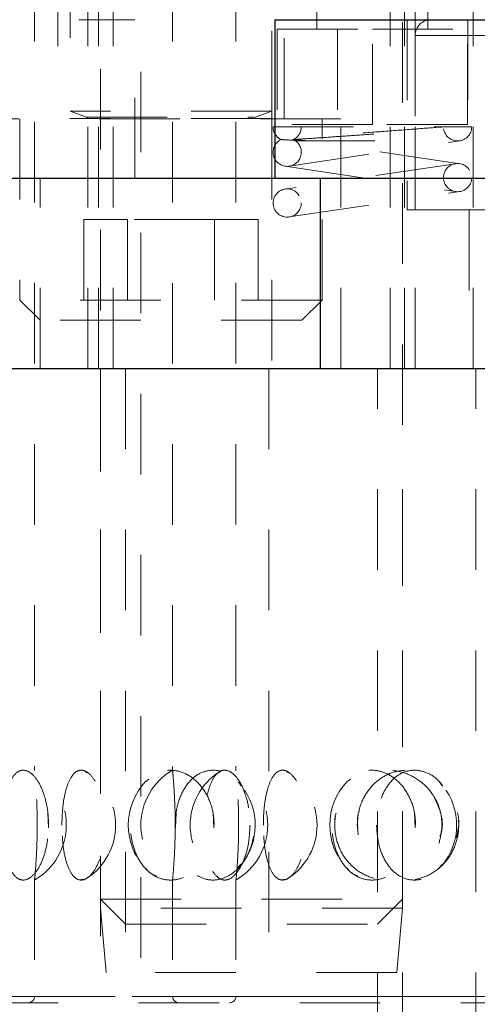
# Model space of a CAD drawing. Header units: inches. Extents: x 1880 to 2363, y -453 to -54.
# Tile 828 of 1056: x 2044.494 to 2045.062, y -80.933 to -79.711. Entities that reach past the tile are written whole.
import ezdxf

# ---------------------------------------------------------------- set-up
doc = ezdxf.new("R2010")
doc.units = ezdxf.units.IN
doc.header["$LTSCALE"] = 0.5
doc.header["$MEASUREMENT"] = 0
doc.linetypes.add('HIDDEN', pattern=[0.225, 0.15, -0.075])
for name, color, linetype in [('DIE-M-S3', 8, 'Continuous'), ('DSS-M-S', 53, 'Continuous'), ('SVD-M-S', 8, 'Continuous')]:
    doc.layers.add(name, color=color, linetype=linetype)

msp = doc.modelspace()

# ---------------------------------------------------------------- linework, layer by layer
at = {"layer": 'DIE-M-S3', "linetype": 'HIDDEN', "lineweight": 18}
for p, q in [((2044.88848, -78.72256), (2044.88848, -79.84067)), ((2044.54129, -79.64382), (2044.54129, -79.83382)), ((2044.57879, -79.64382), (2044.57879, -80.14382)), ((2044.59179, -79.64382), (2044.59179, -80.14382)), ((2044.60992, -79.64382), (2044.60992, -80.14382)), ((2044.82229, -79.83382), (2044.82229, -79.64382)), ((2044.95367, -80.14382), (2044.95367, -79.64382)), ((2044.97179, -80.14382), (2044.97179, -79.64382)), ((2044.98479, -80.14382), (2044.98479, -79.64382)), ((2045.05679, -80.14382), (2045.05679, -79.64382)), ((2044.86289, -79.68319), (2044.86289, -79.72256)), ((2045.00069, -79.72256), (2045.00069, -79.68319)), ((2044.81368, -79.72256), (2044.93179, -79.72256)), ((2044.81368, -79.72256), (2044.81368, -79.84067)), ((2044.93179, -79.72256), (2045.0499, -79.72256)), ((2044.93179, -79.84067), (2044.93179, -79.72256)), ((2045.0499, -79.84067), (2045.0499, -79.72256)), ((2044.80679, -79.82451), (2044.80679, -79.83342)), ((2044.89279, -79.83382), (2044.47079, -79.83382)), ((2044.80679, -79.83382), (2044.80679, -80.14382)), ((2044.89279, -80.14382), (2044.89279, -79.83382)), ((2044.93179, -79.84067), (2044.81368, -79.84067)), ((2045.0499, -79.84067), (2044.93179, -79.84067))]:
    msp.add_line(p, q, dxfattribs=at)
at = {"layer": 'DSS-M-S', "linetype": 'HIDDEN', "lineweight": 18}
for p, q in [((2044.64439, -78.17531), (2044.64439, -81.99421)), ((2044.5125, -78.43764), (2044.5125, -80.64285)), ((2044.68376, -78.43774), (2044.68376, -80.64275)), ((2044.7625, -78.43764), (2044.7625, -80.64285)), ((2044.59429, -80.14382), (2044.59429, -80.6718)), ((2044.62554, -80.14382), (2044.62554, -82.39382)), ((2044.80329, -80.14382), (2044.80329, -82.39382)), ((2044.93804, -82.39382), (2044.93804, -80.14382)), ((2044.96929, -82.39382), (2044.96929, -80.14382)), ((2045.06029, -82.39382), (2045.06029, -80.14382)), ((2044.57517, -80.64449), (2044.5778, -80.64572)), ((2044.65445, -80.65387), (2044.6506, -80.65674)), ((2044.74348, -80.64467), (2044.74163, -80.64538)), ((2044.82517, -80.64449), (2044.8278, -80.64572)), ((2044.90445, -80.65387), (2044.9006, -80.65674)), ((2044.5296, -80.71426), (2044.52903, -80.69591)), ((2044.68699, -80.7143), (2044.68688, -80.69588)), ((2044.6874, -80.71466), (2044.68812, -80.69536)), ((2044.73498, -80.71426), (2044.73405, -80.69591)), ((2044.98498, -80.71426), (2044.98405, -80.69591)), ((2044.51578, -80.71075), (2044.51572, -80.71473)), ((2044.76578, -80.71075), (2044.76572, -80.71473)), ((2045.03893, -80.71075), (2045.03637, -80.7263)), ((2044.59429, -80.74878), (2044.59429, -82.39382)), ((2044.76867, -80.75925), (2044.76396, -80.76454)), ((2045.01867, -80.75925), (2045.01396, -80.76454)), ((2044.5125, -80.77804), (2044.5125, -80.92335)), ((2044.68376, -80.77814), (2044.68376, -80.92335)), ((2044.7625, -80.77804), (2044.7625, -80.92335)), ((2044.43376, -80.92335), (2045.92982, -80.92335)), ((2044.5125, -80.92335), (2045.8493, -80.92335)), ((2044.68376, -80.92335), (2046.17982, -80.92335)), ((2044.7625, -80.92335), (2046.0993, -80.92335)), ((2044.44163, -80.93122), (2045.92195, -80.93122))]:
    msp.add_line(p, q, dxfattribs=at)
at = {"layer": 'DSS-M-S', "linetype": 'Continuous', "lineweight": 25}
for p, q in [((2044.07943, -79.9076), (2044.8105, -79.9076)), ((2034.68179, -80.14382), (2047.18179, -80.14382))]:
    msp.add_line(p, q, dxfattribs=at)
at = {"layer": 'DSS-M-S', "linetype": 'HIDDEN', "lineweight": 18}
for centre, radius, start, end in [((2044.47313, -80.71075), 0.07874, 300.39959, 59.86879), ((2044.72313, -80.71075), 0.07874, 120.05363, 239.76451), ((2044.72313, -80.71075), 0.07874, 300.39959, 59.86879), ((2044.5344, -80.71075), 0.07874, 303.83944, 56.4578), ((2044.7076, -80.71075), 0.07874, 136.62454, 223.08325), ((2044.7844, -80.71075), 0.07874, 123.27705, 236.6944), ((2044.7844, -80.71075), 0.07874, 303.83944, 56.4578), ((2044.9576, -80.71075), 0.07874, 136.62454, 223.08325), ((2044.7076, -80.71075), 0.07874, 320.78492, 38.21157), ((2044.9576, -80.71075), 0.07874, 320.78492, 38.21157), ((2044.50463, -80.92335), 0.00787, 270, 0), ((2044.69163, -80.92335), 0.00787, 180, 270), ((2044.75463, -80.92335), 0.00787, 270, 0)]:
    msp.add_arc(centre, radius, start, end, dxfattribs=at)
for points, knots in [([(2044.52989, -80.71075), (2044.52952, -80.71828), (2044.52879, -80.73334), (2044.52316, -80.7534), (2044.51515, -80.76891), (2044.50551, -80.77819), (2044.49556, -80.77997), (2044.48653, -80.77371), (2044.47941, -80.76), (2044.47474, -80.74062), (2044.47267, -80.71812), (2044.47313, -80.69518), (2044.47601, -80.67416), (2044.48123, -80.65702), (2044.48865, -80.64556), (2044.49787, -80.64123), (2044.50798, -80.64488), (2044.51766, -80.6563), (2044.52528, -80.67408), (2044.52934, -80.69336), (2044.52974, -80.70591), (2044.52989, -80.71075)], [0, 0, 0, 0, 0.0520028, 0.1039827, 0.1564753, 0.2102848, 0.2652762, 0.3208623, 0.3762398, 0.4306423, 0.4836601, 0.5355284, 0.5870576, 0.6391963, 0.6925647, 0.7472181, 0.8026932, 0.8582301, 0.9130199, 0.9664974, 1, 1, 1, 1]), ([(2044.51259, -80.77804), (2044.51257, -80.77826), (2044.51249, -80.77902), (2044.51311, -80.7726), (2044.51415, -80.75971), (2044.51524, -80.74095), (2044.51587, -80.71862), (2044.51574, -80.69496), (2044.51486, -80.67289), (2044.51368, -80.65552), (2044.51268, -80.64442), (2044.51258, -80.64335), (2044.51253, -80.64285)], [0, 0, 0, 0, 0.0424407, 0.14491193, 0.24819306, 0.35397526, 0.46280212, 0.5739493, 0.68579464, 0.79640186, 0.9042179, 1, 1, 1, 1]), ([(2044.54644, -80.71075), (2044.54668, -80.71856), (2044.54715, -80.73418), (2044.55098, -80.75494), (2044.55699, -80.77044), (2044.56494, -80.77886), (2044.57397, -80.77956), (2044.58312, -80.77288), (2044.59135, -80.75963), (2044.59756, -80.74097), (2044.60071, -80.71861), (2044.60006, -80.69496), (2044.59559, -80.67292), (2044.58807, -80.6554), (2044.5789, -80.64454), (2044.56954, -80.64132), (2044.5611, -80.64567), (2044.55423, -80.65688), (2044.54933, -80.67393), (2044.54681, -80.69288), (2044.54655, -80.7056), (2044.54644, -80.71075)], [0, 0, 0, 0, 0.0554579, 0.1109395, 0.1658403, 0.2192081, 0.2711117, 0.3223399, 0.3739729, 0.4268563, 0.4812619, 0.5368274, 0.5927419, 0.6480375, 0.7019377, 0.7542614, 0.8055938, 0.8569812, 0.9093952, 0.9633154, 1, 1, 1, 1]), ([(2044.73546, -80.71075), (2044.73486, -80.71828), (2044.73366, -80.73334), (2044.72438, -80.7534), (2044.71088, -80.76891), (2044.69412, -80.77819), (2044.67612, -80.77997), (2044.65902, -80.77371), (2044.64488, -80.76), (2044.63522, -80.74062), (2044.63083, -80.71812), (2044.63181, -80.69518), (2044.63787, -80.67416), (2044.64854, -80.65702), (2044.6631, -80.64556), (2044.68036, -80.64123), (2044.69847, -80.64488), (2044.71515, -80.6563), (2044.7279, -80.67408), (2044.73455, -80.69336), (2044.73521, -80.70591), (2044.73546, -80.71075)], [0, 0, 0, 0, 0.0520028, 0.1039827, 0.1564753, 0.2102848, 0.2652762, 0.3208623, 0.3762398, 0.4306423, 0.4836601, 0.5355284, 0.5870576, 0.6391963, 0.6925647, 0.7472181, 0.8026932, 0.8582301, 0.9130199, 0.9664974, 1, 1, 1, 1]), ([(2044.68378, -80.64275), (2044.68384, -80.64338), (2044.68397, -80.64467), (2044.68501, -80.65641), (2044.68618, -80.67405), (2044.68693, -80.69336), (2044.68701, -80.70591), (2044.68704, -80.71075)], [0, 0, 0, 0, 0.2107489, 0.4329033, 0.6520691, 0.8659855, 1, 1, 1, 1]), ([(2044.68696, -80.71075), (2044.68747, -80.71856), (2044.68849, -80.73418), (2044.69657, -80.75494), (2044.70871, -80.77044), (2044.72403, -80.77886), (2044.7406, -80.77956), (2044.75668, -80.77288), (2044.77064, -80.75963), (2044.78091, -80.74097), (2044.78603, -80.71861), (2044.78498, -80.69496), (2044.77767, -80.67292), (2044.76514, -80.6554), (2044.74935, -80.64454), (2044.73257, -80.64132), (2044.71672, -80.64567), (2044.70318, -80.65688), (2044.69311, -80.67393), (2044.68774, -80.69288), (2044.68718, -80.7056), (2044.68696, -80.71075)], [0, 0, 0, 0, 0.0554579, 0.1109395, 0.1658403, 0.2192081, 0.2711117, 0.3223399, 0.3739729, 0.4268563, 0.4812619, 0.5368274, 0.5927419, 0.6480375, 0.7019377, 0.7542614, 0.8055938, 0.8569812, 0.9093952, 0.9633154, 1, 1, 1, 1]), ([(2044.7266, -80.67419), (2044.7281, -80.66847), (2044.73122, -80.65665), (2044.73869, -80.64562), (2044.74786, -80.64121), (2044.75798, -80.64488), (2044.76766, -80.6563), (2044.77528, -80.67408), (2044.77934, -80.69336), (2044.77974, -80.70591), (2044.77989, -80.71075)], [0, 0, 0, 0, 0.1214997, 0.2514434, 0.3845158, 0.519589, 0.6548126, 0.7882172, 0.9184264, 1, 1, 1, 1]), ([(2044.76259, -80.77804), (2044.76257, -80.77826), (2044.76249, -80.77902), (2044.76311, -80.7726), (2044.76415, -80.75971), (2044.76524, -80.74095), (2044.76587, -80.71862), (2044.76574, -80.69496), (2044.76486, -80.67289), (2044.76368, -80.65552), (2044.76268, -80.64442), (2044.76258, -80.64335), (2044.76253, -80.64285)], [0, 0, 0, 0, 0.0424407, 0.14491193, 0.24819306, 0.35397526, 0.46280212, 0.5739493, 0.68579464, 0.79640186, 0.9042179, 1, 1, 1, 1]), ([(2044.79644, -80.71075), (2044.79668, -80.71856), (2044.79715, -80.73418), (2044.80098, -80.75494), (2044.80699, -80.77044), (2044.81494, -80.77886), (2044.82397, -80.77956), (2044.83312, -80.77288), (2044.84135, -80.75963), (2044.84756, -80.74097), (2044.85071, -80.71861), (2044.85006, -80.69496), (2044.84559, -80.67292), (2044.83807, -80.6554), (2044.8289, -80.64454), (2044.81954, -80.64132), (2044.8111, -80.64567), (2044.80423, -80.65688), (2044.79933, -80.67393), (2044.79681, -80.69288), (2044.79655, -80.7056), (2044.79644, -80.71075)], [0, 0, 0, 0, 0.05545789, 0.11093953, 0.16584033, 0.21920813, 0.27111168, 0.32233985, 0.37397292, 0.42685633, 0.48126186, 0.53682738, 0.59274193, 0.64803751, 0.7019377, 0.75426138, 0.80559376, 0.8569812, 0.90939522, 0.96331536, 1, 1, 1, 1]), ([(2044.98546, -80.71075), (2044.98486, -80.71828), (2044.98366, -80.73334), (2044.97438, -80.7534), (2044.96088, -80.76891), (2044.94412, -80.77819), (2044.92612, -80.77997), (2044.90902, -80.77371), (2044.89488, -80.76), (2044.88522, -80.74062), (2044.88083, -80.71812), (2044.88181, -80.69518), (2044.88787, -80.67416), (2044.89854, -80.65702), (2044.9131, -80.64556), (2044.93036, -80.64123), (2044.94847, -80.64488), (2044.96515, -80.6563), (2044.9779, -80.67408), (2044.98455, -80.69336), (2044.98521, -80.70591), (2044.98546, -80.71075)], [0, 0, 0, 0, 0.0520028, 0.1039827, 0.1564753, 0.2102848, 0.2652762, 0.3208623, 0.3762398, 0.4306423, 0.4836601, 0.5355284, 0.5870576, 0.6391963, 0.6925647, 0.7472181, 0.8026932, 0.8582301, 0.9130199, 0.9664974, 1, 1, 1, 1]), ([(2045.01821, -80.71075), (2045.01748, -80.71828), (2045.01601, -80.73334), (2045.00468, -80.7534), (2044.98804, -80.76891), (2044.96705, -80.77819), (2044.94411, -80.77997), (2044.92189, -80.77371), (2044.90318, -80.76), (2044.8902, -80.74062), (2044.88425, -80.71812), (2044.88559, -80.69518), (2044.89379, -80.67416), (2044.90806, -80.65702), (2044.92724, -80.64556), (2044.94956, -80.64123), (2044.97254, -80.64488), (2044.99333, -80.6563), (2045.009, -80.67408), (2045.0171, -80.69336), (2045.0179, -80.70591), (2045.01821, -80.71075)], [0, 0, 0, 0, 0.0520028, 0.1039827, 0.1564753, 0.2102848, 0.2652762, 0.3208623, 0.3762398, 0.4306423, 0.4836601, 0.5355284, 0.5870576, 0.6391963, 0.6925647, 0.7472181, 0.8026932, 0.8582301, 0.9130199, 0.9664974, 1, 1, 1, 1]), ([(2044.91303, -80.71075), (2044.91373, -80.71856), (2044.91512, -80.73418), (2044.92605, -80.75494), (2044.94223, -80.77044), (2044.96227, -80.77886), (2044.98351, -80.77956), (2045.00374, -80.77288), (2045.02102, -80.75963), (2045.03357, -80.74097), (2045.03977, -80.71861), (2045.03851, -80.69496), (2045.02963, -80.67292), (2045.01425, -80.6554), (2044.99458, -80.64454), (2044.97327, -80.64132), (2044.95275, -80.64567), (2044.9349, -80.65688), (2044.92139, -80.67393), (2044.9141, -80.69288), (2044.91334, -80.7056), (2044.91303, -80.71075)], [0, 0, 0, 0, 0.0554579, 0.1109395, 0.1658403, 0.2192081, 0.2711117, 0.3223399, 0.3739729, 0.4268563, 0.4812619, 0.5368274, 0.5927419, 0.6480375, 0.7019377, 0.7542614, 0.8055938, 0.8569812, 0.9093952, 0.9633154, 1, 1, 1, 1]), ([(2045.01884, -80.66252), (2045.01743, -80.66038), (2045.01216, -80.6524), (2044.99918, -80.64476), (2044.98261, -80.64127), (2044.96671, -80.64568), (2044.95319, -80.65688), (2044.94311, -80.67393), (2044.93774, -80.69288), (2044.93718, -80.7056), (2044.93696, -80.71075)], [0, 0, 0, 0, 0.0533761, 0.1983438, 0.3390715, 0.4771329, 0.6153425, 0.7563131, 0.9013345, 1, 1, 1, 1]), ([(2044.76499, -80.65713), (2044.76525, -80.65732), (2044.76689, -80.65849), (2044.76798, -80.66056), (2044.76889, -80.6623)], [0, 0, 0, 0, 0.1607856, 1, 1, 1, 1]), ([(2045.01499, -80.65713), (2045.01525, -80.65732), (2045.01689, -80.65849), (2045.01798, -80.66056), (2045.01889, -80.6623)], [0, 0, 0, 0, 0.1607856, 1, 1, 1, 1]), ([(2045.01581, -80.72506), (2045.01657, -80.72267), (2045.01961, -80.71314), (2045.0178, -80.69558), (2045.01167, -80.6828), (2045.00876, -80.67672)], [0, 0, 0, 0, 0.1500688, 0.5961174, 1, 1, 1, 1]), ([(2044.91364, -80.71466), (2044.9131, -80.70799), (2044.91249, -80.70048), (2044.91518, -80.69378), (2044.91548, -80.69302)], [0, 0, 0, 0, 0.8873142, 1, 1, 1, 1]), ([(2044.88671, -80.69591), (2044.88666, -80.69606), (2044.88488, -80.70066), (2044.88499, -80.70578), (2044.88509, -80.71075)], [0, 0, 0, 0, 0.0314944, 1, 1, 1, 1]), ([(2045.03725, -80.69536), (2045.03726, -80.69538), (2045.03915, -80.70016), (2045.03904, -80.70546), (2045.03893, -80.71075)], [0, 0, 0, 0, 0.0039911, 1, 1, 1, 1]), ([(2044.68704, -80.71075), (2044.68697, -80.71828), (2044.68683, -80.73333), (2044.68582, -80.75341), (2044.68469, -80.76888), (2044.68383, -80.7783), (2044.68368, -80.77953), (2044.68404, -80.77658), (2044.68444, -80.7714), (2044.68448, -80.77086)], [0, 0, 0, 0, 0.15887721, 0.31768464, 0.47805821, 0.64245519, 0.8104633, 0.98028806, 1, 1, 1, 1]), ([(2044.77989, -80.71075), (2044.77952, -80.71828), (2044.77879, -80.73334), (2044.77316, -80.7534), (2044.76515, -80.76891), (2044.75551, -80.77818), (2044.74554, -80.78), (2044.7366, -80.7736), (2044.72997, -80.7618), (2044.72758, -80.75047), (2044.72662, -80.74594)], [0, 0, 0, 0, 0.1258365, 0.2516178, 0.3786395, 0.5088479, 0.6419165, 0.7764239, 0.9104266, 1, 1, 1, 1]), ([(2044.93696, -80.71075), (2044.93747, -80.71856), (2044.93849, -80.73418), (2044.94657, -80.75494), (2044.95871, -80.77044), (2044.97405, -80.77888), (2044.99054, -80.77948), (2045.00628, -80.77341), (2045.0145, -80.76454), (2045.01839, -80.76034)], [0, 0, 0, 0, 0.1505856, 0.3012357, 0.4503086, 0.5952189, 0.7361534, 0.875254, 1, 1, 1, 1]), ([(2044.65056, -80.76417), (2044.65146, -80.76542), (2044.65508, -80.77047), (2044.6602, -80.77255), (2044.66406, -80.77412)], [0, 0, 0, 0, 0.2469247, 1, 1, 1, 1]), ([(2044.90056, -80.76417), (2044.90146, -80.76542), (2044.90508, -80.77047), (2044.9102, -80.77255), (2044.91406, -80.77412)], [0, 0, 0, 0, 0.2469247, 1, 1, 1, 1]), ([(2044.57785, -80.77572), (2044.57714, -80.77644), (2044.57468, -80.77895), (2044.5722, -80.77842), (2044.57044, -80.77804)], [0, 0, 0, 0, 0.2880051, 1, 1, 1, 1]), ([(2044.73925, -80.77411), (2044.74002, -80.77525), (2044.74137, -80.77725), (2044.74307, -80.77727), (2044.74381, -80.77728)], [0, 0, 0, 0, 0.5664049, 1, 1, 1, 1]), ([(2044.82785, -80.77572), (2044.82714, -80.77644), (2044.82468, -80.77895), (2044.8222, -80.77842), (2044.82044, -80.77804)], [0, 0, 0, 0, 0.2880051, 1, 1, 1, 1])]:
    msp.add_open_spline(points, degree=3, knots=knots, dxfattribs=at)
at = {"layer": 'SVD-M-S', "linetype": 'HIDDEN', "lineweight": 18}
for p, q in [((2044.59429, -78.97182), (2044.59429, -80.6718)), ((2044.96929, -80.81382), (2044.96929, -78.97182)), ((2044.55679, -79.23332), (2044.55679, -79.82451)), ((2044.80679, -79.82451), (2044.80679, -79.23332)), ((2044.36754, -79.71075), (2044.63681, -79.71075)), ((2044.63681, -79.9076), (2044.63681, -79.71075)), ((2044.9751, -79.71075), (2044.9751, -79.94697)), ((2045.05014, -79.71075), (2045.05014, -79.9076)), ((2044.98494, -79.73043), (2045.37681, -79.73043)), ((2044.98494, -79.73043), (2045.37681, -79.73043)), ((2044.98494, -79.73043), (2044.98494, -79.94697)), ((2044.98494, -79.73043), (2044.98494, -79.94697)), ((2044.80679, -79.82451), (2044.55679, -79.82451)), ((2044.55679, -79.82451), (2044.5771, -79.8319)), ((2044.78649, -79.8319), (2044.80679, -79.82451)), ((2044.49429, -79.83382), (2044.49429, -80.05882)), ((2044.80679, -79.83342), (2044.55679, -79.83342)), ((2044.55679, -79.83342), (2044.55679, -79.83382)), ((2044.5771, -79.8319), (2044.78471, -79.8319)), ((2044.80679, -79.83382), (2044.80679, -79.83342)), ((2044.86929, -80.05882), (2044.86929, -79.83382)), ((2044.80854, -79.84382), (2045.02004, -79.84382)), ((2044.82862, -79.89263), (2045.04012, -79.86113)), ((2044.83461, -79.86132), (2045.03754, -79.86132)), ((2045.04012, -79.88951), (2044.84546, -79.86052)), ((2045.03496, -79.88951), (2044.82346, -79.92101)), ((2044.82346, -79.89263), (2045.03496, -79.92413)), ((2044.51932, -80.14382), (2044.51932, -79.9076)), ((2044.82862, -79.95563), (2045.04012, -79.92413)), ((2044.9751, -79.94697), (2045.38848, -79.94697)), ((2045.05187, -79.94697), (2045.05187, -80.14382)), ((2044.62767, -79.95882), (2044.57354, -79.95882)), ((2044.57354, -79.95882), (2044.57354, -80.08382)), ((2044.73592, -79.95882), (2044.62767, -79.95882)), ((2044.62767, -79.95882), (2044.62767, -80.08382)), ((2044.79005, -79.95882), (2044.73592, -79.95882)), ((2044.73592, -79.95882), (2044.73592, -80.08382)), ((2044.79005, -79.95882), (2044.79005, -80.08382)), ((2044.86929, -80.05882), (2044.49429, -80.05882)), ((2044.49429, -80.05882), (2044.51929, -80.08382)), ((2044.84429, -80.08382), (2044.86929, -80.05882)), ((2044.84429, -80.08382), (2044.51929, -80.08382)), ((2044.59429, -80.74878), (2044.59429, -80.81382)), ((2044.59429, -80.80257), (2044.96929, -80.80257)), ((2044.59429, -80.80257), (2044.62554, -80.83382)), ((2044.93804, -80.83382), (2044.96929, -80.80257)), ((2044.96929, -80.81382), (2044.59429, -80.81382)), ((2044.59429, -80.81382), (2044.60129, -80.89382)), ((2044.96229, -80.89382), (2044.96929, -80.81382)), ((2044.62554, -80.83382), (2044.93804, -80.83382)), ((2044.96229, -80.89382), (2044.60129, -80.89382))]:
    msp.add_line(p, q, dxfattribs=at)
at = {"layer": 'SVD-M-S', "linetype": 'Continuous', "lineweight": 25}
for p, q in [((2044.8105, -79.71075), (2044.8105, -79.9076)), ((2044.8105, -79.71075), (2045.55853, -79.71075)), ((2044.8105, -79.9076), (2045.16729, -79.9076)), ((2044.86683, -79.9076), (2044.86683, -80.14382))]:
    msp.add_line(p, q, dxfattribs=at)
at = {"layer": 'SVD-M-S', "linetype": 'HIDDEN', "lineweight": 18}
for centre in [(2045.03754, -79.90682), (2044.82604, -79.93832)]:
    msp.add_circle(centre, 0.0175, dxfattribs=at)
for centre, radius, start, end in [((2045.00463, -79.73043), 0.01969, 90, 180), ((2045.00463, -79.73043), 0.01969, 90, 180), ((2044.57683, -79.83264), 0.000787, 270, 70), ((2044.78676, -79.83264), 0.000787, 110, 270), ((2044.82604, -79.84382), 0.0175, 180, 244.1949), ((2044.82604, -79.84382), 0.0175, 294.60211, 0), ((2045.03754, -79.84382), 0.0175, 188.47114, 0), ((2044.82604, -79.87532), 0.0175, 115.84193, 64.15807)]:
    msp.add_arc(centre, radius, start, end, dxfattribs=at)
for points, knots in [([(2045.02004, -79.84382), (2045.01883, -79.84391), (2045.00797, -79.84472), (2044.9834, -79.84656), (2044.9437, -79.84957), (2044.90362, -79.85266), (2044.86763, -79.85549), (2044.83969, -79.85775), (2044.82168, -79.85928), (2044.8195, -79.85947), (2044.81841, -79.85957)], [0, 0, 0, 0, 0.0183197, 0.1635643, 0.3063496, 0.4467904, 0.5854506, 0.7233058, 0.8622416, 1, 1, 1, 1]), ([(2044.83367, -79.85957), (2044.83377, -79.85956), (2044.8342, -79.85953), (2044.84144, -79.85907), (2044.86075, -79.85778), (2044.88791, -79.85591), (2044.91923, -79.85371), (2044.951, -79.85144), (2044.97972, -79.84936), (2045.00254, -79.8477), (2045.01417, -79.84684), (2045.01802, -79.84656), (2045.01918, -79.84647), (2045.01959, -79.84644), (2045.0199, -79.84642), (2045.02007, -79.84641), (2045.02021, -79.8464), (2045.02022, -79.8464), (2045.02023, -79.8464)], [0, 0, 0, 0, 0.0309821, 0.1390962, 0.2504876, 0.3623209, 0.4730784, 0.5820155, 0.6889003, 0.7939871, 0.8989406, 0.9391461, 0.9491777, 0.9666759, 0.9710489, 0.9804409, 0.9899847, 1, 1, 1, 1]), ([(2045.02004, -79.84382), (2045.02623, -79.84382), (2045.04087, -79.84382), (2045.05291, -79.84382), (2045.05442, -79.84382), (2045.05504, -79.84382)], [0, 0, 0, 0, 0.2983871, 0.7068158, 1, 1, 1, 1]), ([(2044.83367, -79.85957), (2044.83468, -79.85967), (2044.83618, -79.85982), (2044.84363, -79.86054), (2044.84774, -79.86095), (2044.84968, -79.86116), (2044.85044, -79.86125), (2044.85063, -79.8613), (2044.85058, -79.86131), (2044.85044, -79.86132), (2044.8502, -79.86132), (2044.84991, -79.86131), (2044.84943, -79.86129), (2044.84826, -79.86124), (2044.84453, -79.86105), (2044.83556, -79.86053), (2044.82384, -79.85987), (2044.81873, -79.85959), (2044.81846, -79.85957), (2044.81841, -79.85957)], [0, 0, 0, 0, 0.23796142, 0.35586481, 0.41395627, 0.44300957, 0.45767228, 0.46502019, 0.46814497, 0.47130467, 0.47318958, 0.47507535, 0.47774085, 0.48267955, 0.49891534, 0.56383282, 0.73653813, 0.95560216, 1, 1, 1, 1])]:
    msp.add_open_spline(points, degree=3, knots=knots, dxfattribs=at)

doc.saveas('drawing.dxf')
